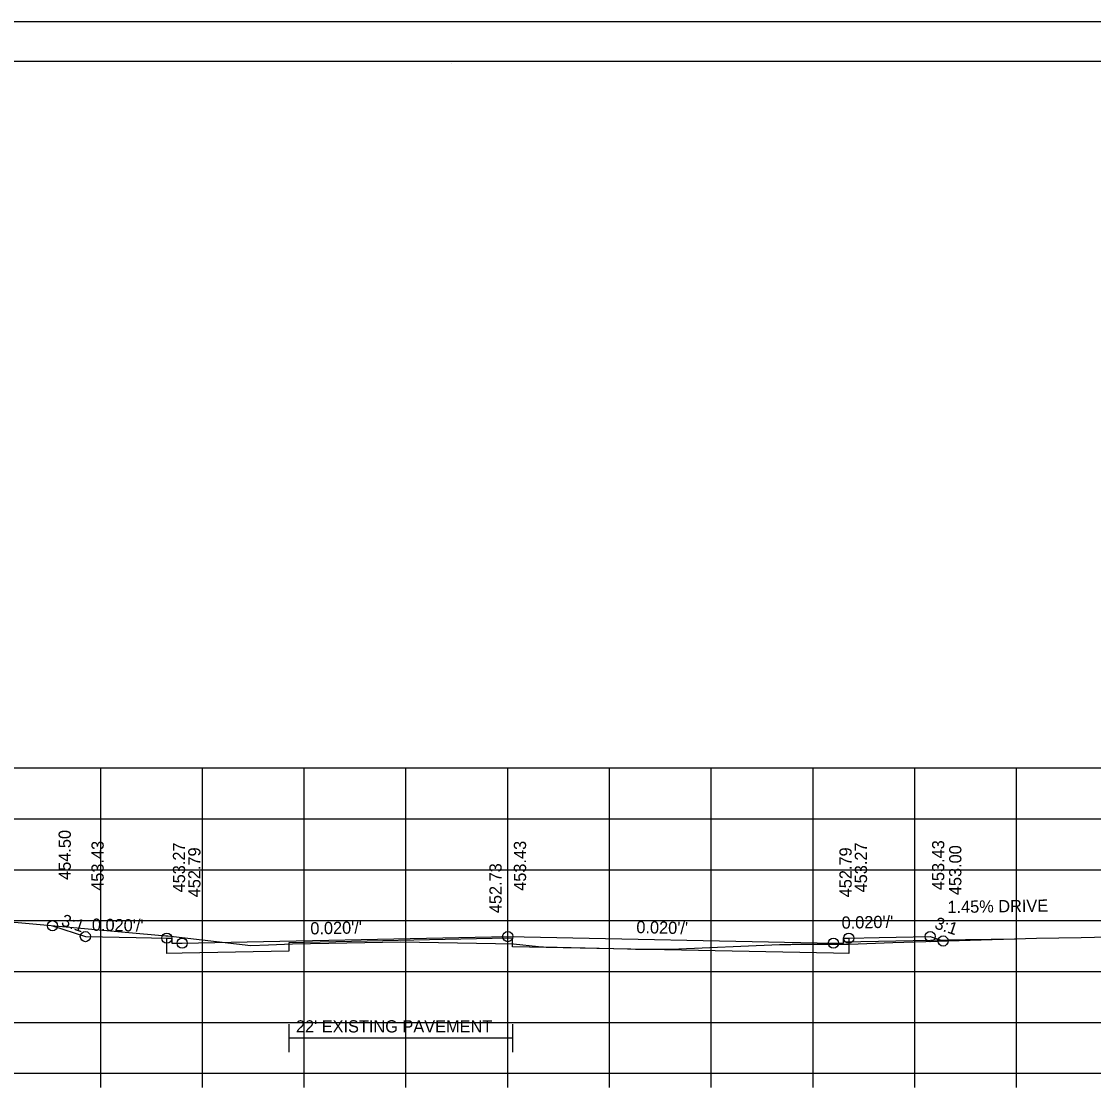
# Model space of a CAD drawing. Extents: x 1538688 to 1540766, y 656250 to 671912.
# Drawn here: x 1538810.4 to 1538915.7, y 666046 to 666151.4 of the extents above; entities that cross this region are included whole.
import ezdxf

# ---------------------------------------------------------------- set-up
doc = ezdxf.new("R2010")
doc.units = 0
for name, color, linetype in [('16', 7, 'Continuous'), ('18', 7, 'Continuous'), ('20', 7, 'Continuous'), ('22', 7, 'Continuous'), ('26', 7, 'Continuous'), ('41', 7, 'Continuous'), ('42', 7, 'Continuous'), ('7', 7, 'Continuous'), ('Borings', 7, 'Continuous'), ('RipRap', 7, 'Continuous'), ('Wall Heights', 7, 'Continuous')]:
    doc.layers.add(name, color=color, linetype=linetype)

msp = doc.modelspace()

# ---------------------------------------------------------------- linework, layer by layer
at = {"layer": '16'}
for p, q in [((1538891.18, 666061), (1538903.17, 666061.24)), ((1538903.17, 666061.24), (1538908.18, 666061.31))]:
    msp.add_line(p, q, dxfattribs=at)
at = {"layer": '18'}
msp.add_lwpolyline([(1538807.84, 666063.09), (1538824.58, 666061.6), (1538824.68, 666061.59), (1538824.76, 666061.58), (1538824.79, 666061.58), (1538832.93, 666060.65), (1538834.67, 666060.72), (1538837.04, 666060.8), (1538842.38, 666060.9), (1538847.63, 666061), (1538856.99, 666060.84), (1538858.75, 666060.81), (1538861.19, 666060.56), (1538861.68, 666060.5), (1538864.4, 666060.44), (1538869.95, 666060.32), (1538870.75, 666060.3), (1538874.25, 666060.29), (1538884.89, 666060.74), (1538886, 666060.76), (1538886.14, 666060.79), (1538886.83, 666060.79), (1538891.78, 666060.79), (1538896.04, 666060.95), (1538910.15, 666061.37), (1538914.54, 666061.44), (1538919.74, 666061.56)], dxfattribs=at)
at = {"layer": '20'}
msp.add_lwpolyline([(1538813.44, 666062.59), (1538816.67, 666061.52), (1538821.67, 666061.42), (1538824.67, 666061.36), (1538825.17, 666061.36), (1538825.18, 666060.86), (1538826.18, 666060.88), (1538858.18, 666061.52), (1538890.18, 666060.88), (1538891.18, 666060.86), (1538891.19, 666061.36), (1538891.69, 666061.36), (1538894.69, 666061.42), (1538899.69, 666061.52), (1538900.96, 666061.09)], dxfattribs=at)
at = {"layer": '22'}
for p, q in [((1538718.18, 666078.09), (1538998.18, 666078.09)), ((1538818.18, 666048.09), (1538818.18, 666078.09)), ((1538828.18, 666048.09), (1538828.18, 666078.09)), ((1538838.18, 666048.09), (1538838.18, 666078.09)), ((1538848.18, 666048.09), (1538848.18, 666078.09)), ((1538858.18, 666048.09), (1538858.18, 666078.09)), ((1538868.18, 666048.09), (1538868.18, 666078.09)), ((1538878.18, 666048.09), (1538878.18, 666078.09)), ((1538888.18, 666048.09), (1538888.18, 666078.09)), ((1538898.18, 666048.09), (1538898.18, 666078.09)), ((1538908.18, 666048.09), (1538908.18, 666078.09)), ((1538718.18, 666073.09), (1538998.18, 666073.09)), ((1538718.18, 666068.09), (1538998.18, 666068.09)), ((1538718.18, 666063.09), (1538998.18, 666063.09)), ((1538718.18, 666058.09), (1538998.18, 666058.09)), ((1538718.18, 666053.09), (1538998.18, 666053.09)), ((1538718.18, 666048.09), (1538998.18, 666048.09))]:
    msp.add_line(p, q, dxfattribs=at)
at = {"layer": '26'}
msp.add_line((1538687.78, 666151.44), (1539021.11, 666151.44), dxfattribs=at)
msp.add_lwpolyline([(1538687.77, 666151.44), (1539021.11, 666151.44), (1539021.11, 665938.11), (1538687.77, 665938.11)], close=True, dxfattribs=at)
for centre in [(1538813.44, 666062.59), (1538816.67, 666061.52), (1538824.67, 666061.36), (1538858.18, 666061.52), (1538891.69, 666061.36), (1538899.69, 666061.52), (1538826.18, 666060.88), (1538890.18, 666060.88), (1538900.96, 666061.09)]:
    msp.add_circle(centre, 0.5, dxfattribs=at)
at = {"layer": '7'}
for p, q in [((1538836.65, 666052.91), (1538836.65, 666050.16)), ((1538858.65, 666052.91), (1538858.65, 666050.16)), ((1538858.65, 666051.54), (1538836.65, 666051.54))]:
    msp.add_line(p, q, dxfattribs=at)
at = {"layer": 'Borings'}
for p, q in [((1538718.18, 666048.09), (1538998.18, 666048.09)), ((1538818.18, 666046.69), (1538818.18, 666048.09)), ((1538828.18, 666046.69), (1538828.18, 666048.09)), ((1538838.18, 666046.69), (1538838.18, 666048.09)), ((1538848.18, 666046.69), (1538848.18, 666048.09)), ((1538858.18, 666046.69), (1538858.18, 666048.09)), ((1538868.18, 666046.69), (1538868.18, 666048.09)), ((1538878.18, 666046.69), (1538878.18, 666048.09)), ((1538888.18, 666046.69), (1538888.18, 666048.09)), ((1538898.18, 666046.69), (1538898.18, 666048.09)), ((1538908.18, 666046.69), (1538908.18, 666048.09))]:
    msp.add_line(p, q, dxfattribs=at)
at = {"layer": 'RipRap'}
for p, q in [((1538700.18, 666147.55), (1539016.36, 666147.55)), ((1538852.7, 666147.29), (1538852.7, 666147.29)), ((1538852.7, 666147.29), (1538852.7, 666147.29))]:
    msp.add_line(p, q, dxfattribs=at)
at = {"layer": 'Wall Heights'}
msp.add_lwpolyline([(1538891.69, 666061.36), (1538891.69, 666059.86), (1538890.18, 666059.88), (1538858.66, 666060.51), (1538858.66, 666061.34), (1538858.18, 666061.35), (1538836.66, 666060.92), (1538836.66, 666060.09), (1538826.18, 666059.88), (1538824.67, 666059.86), (1538824.67, 666061.36)], dxfattribs=at)

# ---------------------------------------------------------------- texts
at = {"layer": '16'}
msp.add_text('1.45% DRIVE', height=1.2, rotation=0.8291, dxfattribs=at).set_placement((1538901.4, 666063.83))
at = {"layer": '41'}
for s, p in [('454.50', (1538815.24, 666067.09)), ('453.43', (1538818.47, 666066.02)), ('453.27', (1538826.47, 666065.86)), ('452.79', (1538827.98, 666065.38)), ('453.43', (1538859.98, 666066.02)), ('452.79', (1538891.98, 666065.38)), ('453.27', (1538893.49, 666065.86)), ('453.43', (1538901.08, 666066.08)), ('453.00', (1538902.76, 666065.59)), ('452.73', (1538857.58, 666063.82))]:
    msp.add_text(s, height=1.2, rotation=90, dxfattribs=at).set_placement(p)
at = {"layer": '42'}
for s, rotation, p in [('3:1', 341.5651, (1538814.21, 666062.63)), ("0.020'/'", 358.8542, (1538817.3, 666062.1)), ("0.020'/'", 1.1458, (1538838.79, 666061.73)), ("0.020'/'", 358.8542, (1538870.81, 666061.86)), ("0.020'/'", 1.1458, (1538891, 666062.29)), ('3:1', 341.5651, (1538900.04, 666062.35))]:
    msp.add_text(s, height=1.2, rotation=rotation, dxfattribs=at).set_placement(p)
at = {"layer": '7'}
msp.add_text("22' EXISTING PAVEMENT", height=1.2, dxfattribs=at).set_placement((1538837.36, 666052.1))

doc.saveas('drawing.dxf')
